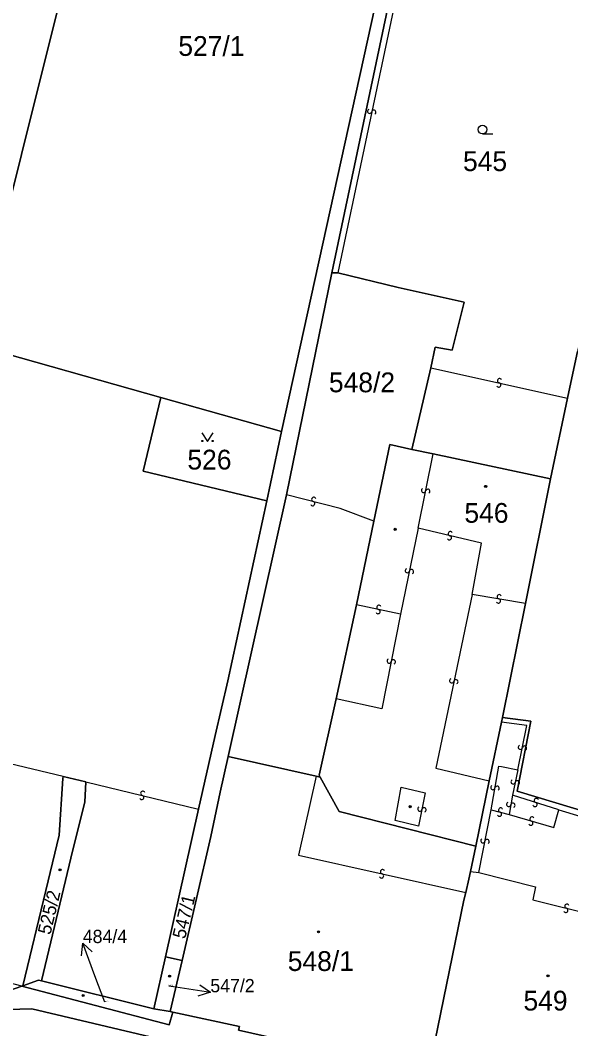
# Model space of a CAD drawing. Extents: x -600309 to -598967, y -1161267 to -1160292.
# Drawn here: x -599899.7 to -599852.3, y -1161164 to -1161077.3 of the extents above; entities that cross this region are included whole.
import ezdxf

# ---------------------------------------------------------------- set-up
doc = ezdxf.new("R2010")
doc.units = 0
for name, color, linetype in [('Level 1', 7, 'Continuous'), ('Level 13', 7, 'Continuous'), ('Level 3', 7, 'Continuous'), ('Level 4', 7, 'Continuous'), ('Level 5', 7, 'Continuous'), ('Level 57', 7, 'Continuous'), ('Level 60', 7, 'Continuous'), ('Vrstva 60', 7, 'Continuous')]:
    doc.layers.add(name, color=color, linetype=linetype)

msp = doc.modelspace()

# ---------------------------------------------------------------- linework, layer by layer
at = {"layer": 'Level 1'}
for points in [[(-599867.28, -1161067.4), (-599877.21, -1161112.63)], [(-599872.88, -1161098.99), (-599867, -1161071.15)], [(-599895.94, -1161074.2), (-599903.23, -1161103.39)], [(-599876.8, -1161118.06), (-599872.88, -1161098.99)], [(-599872.38, -1161099), (-599872.88, -1161098.99)], [(-599864.38, -1161107.14), (-599864, -1161105.37), (-599862.53, -1161105.64), (-599861.52, -1161101.52), (-599867.19, -1161100.24), (-599872.38, -1161099)], [(-599903.65, -1161105.17), (-599887.6, -1161109.7)], [(-599866, -1161114.16), (-599864.38, -1161107.14)], [(-599852.17, -1161107.62), (-599852.63, -1161109.75)], [(-600061.36, -1161110.25), (-600061.66, -1161110.46), (-600061.42, -1161112.61), (-600060.19, -1161113.93), (-600035.23, -1161124.14), (-600027.25, -1161127.68), (-600022.21, -1161129.09), (-599992.6, -1161138.37), (-599975.05, -1161143.25), (-599941.16, -1161151.69), (-599908.68, -1161159.77), (-599906.46, -1161160.46), (-599904.58, -1161161.31), (-599900.76, -1161162.29), (-599898.7, -1161162.24), (-599865.5, -1161170.1), (-599818.82, -1161185.87), (-599739.03, -1161205.3), (-599702.32, -1161201.68)], [(-599887.6, -1161109.7), (-599889.12, -1161116.02), (-599878.49, -1161118.57)], [(-599887.6, -1161109.7), (-599877.21, -1161112.63)], [(-599852.63, -1161109.75), (-599854.09, -1161116.7)], [(-599699.51, -1161214.79), (-599702.32, -1161201.68), (-599739.03, -1161205.3), (-599818.82, -1161185.87), (-599865.5, -1161170.1), (-599898.7, -1161162.24), (-599900.76, -1161162.29), (-599904.58, -1161161.31), (-599906.46, -1161160.46), (-599908.68, -1161159.77), (-599941.16, -1161151.69), (-599975.05, -1161143.25), (-599992.6, -1161138.37), (-600022.21, -1161129.09), (-600027.25, -1161127.68), (-600035.23, -1161124.14), (-600060.19, -1161113.93), (-600061.42, -1161112.61), (-600061.66, -1161110.46)], [(-599877.21, -1161112.63), (-599878.49, -1161118.57)], [(-599866, -1161114.16), (-599867.9, -1161113.75), (-599869.27, -1161120.33)], [(-599864.18, -1161114.54), (-599866, -1161114.16)], [(-599854.09, -1161116.7), (-599864.18, -1161114.54)], [(-599854.09, -1161116.7), (-599856.23, -1161127.4)], [(-599876.8, -1161118.06), (-599881.8, -1161140.55)], [(-599878.49, -1161118.57), (-599881.84, -1161134.05), (-599882.93, -1161138.76), (-599884.35, -1161145.07)], [(-599870.77, -1161127.53), (-599869.27, -1161120.33)], [(-599872.53, -1161135.61), (-599870.77, -1161127.53)], [(-599856.23, -1161127.4), (-599858.22, -1161137.19)], [(-599872.53, -1161135.61), (-599873.97, -1161142.17), (-599873.89, -1161142.32)], [(-599858.22, -1161137.19), (-599858.3, -1161137.61)], [(-599858.22, -1161137.19), (-599855.78, -1161137.53), (-599856.94, -1161143.54), (-599842.72, -1161147.83)], [(-599859.35, -1161142.64), (-599858.3, -1161137.61)], [(-599885.77, -1161158.1), (-599883.3, -1161147.42), (-599882.48, -1161143.63), (-599881.8, -1161140.55)], [(-599881.8, -1161140.55), (-599874.24, -1161142.24)], [(-599899.47, -1161160.26), (-599897.48, -1161152.07), (-599896.33, -1161147.31), (-599896.03, -1161142.45), (-599895.98, -1161142.27)], [(-599895.98, -1161142.27), (-599894.03, -1161142.74)], [(-599874.24, -1161142.24), (-599873.89, -1161142.32)], [(-599860.52, -1161148.26), (-599872.27, -1161145.29), (-599873.89, -1161142.32)], [(-599894.03, -1161142.74), (-599894.12, -1161144.48), (-599895.15, -1161148.58), (-599897.85, -1161159.84)], [(-599859.35, -1161142.64), (-599860.52, -1161148.26)], [(-599884.35, -1161145.07), (-599887.19, -1161157.77)], [(-599860.52, -1161148.26), (-599860.97, -1161150.45)], [(-599860.97, -1161150.45), (-599861.11, -1161151.11), (-599861.38, -1161152.25)], [(-599864.52, -1161167.46), (-599861.54, -1161152.91), (-599861.38, -1161152.25)], [(-599887.19, -1161157.77), (-599888.19, -1161162.23)], [(-599885.77, -1161158.1), (-599887.19, -1161157.77)], [(-599886.78, -1161162.47), (-599885.77, -1161158.1)], [(-599904.8, -1161158.92), (-599903.77, -1161159.99), (-599900.68, -1161160.69), (-599899.56, -1161160.29)], [(-599899.56, -1161160.29), (-599899.47, -1161160.26)], [(-599886.56, -1161162.52), (-599886.87, -1161163.62), (-599899.56, -1161160.29)], [(-599899.47, -1161160.26), (-599898.12, -1161159.77), (-599897.85, -1161159.84)], [(-599897.85, -1161159.84), (-599888.19, -1161162.23)], [(-599888.19, -1161162.23), (-599886.78, -1161162.47)], [(-599886.56, -1161162.52), (-599886.78, -1161162.47)], [(-599886.56, -1161162.52), (-599880.83, -1161163.77), (-599880.91, -1161164.07), (-599869.18, -1161166.71), (-599869.1, -1161166.47), (-599864.52, -1161167.46)]]:
    msp.add_lwpolyline(points, dxfattribs=at)
at = {"layer": 'Level 13'}
for centre, start, end in [((-599869.64, -1161085.101), 115.26546, 347.85546), ((-599869.28, -1161085.18), 295.47991, 167.57791), ((-599858.541, -1161108.62), 204.63463, 77.22463), ((-599858.458, -1161108.26), 24.84909, 256.94709), ((-599865.001, -1161117.692), 116.04556, 348.14356), ((-599864.64, -1161117.767), 295.8311, 168.4211), ((-599874.537, -1161118.818), 203.16154, 75.25954), ((-599874.444, -1161118.462), 22.94709, 255.53709), ((-599862.784, -1161121.759), 204.00877, 76.10677), ((-599862.697, -1161121.401), 23.79431, 256.38431), ((-599866.4, -1161124.582), 115.52026, 348.11026), ((-599866.04, -1161124.659), 295.73472, 167.83272), ((-599858.498, -1161126.829), 27.53444, 260.12444), ((-599868.842, -1161127.74), 25.52891, 258.11891), ((-599858.563, -1161127.192), 207.7489, 79.8469), ((-599868.919, -1161128.1), 205.74336, 77.84136), ((-599867.96, -1161132.354), 115.99696, 348.58696), ((-599867.599, -1161132.427), 296.21141, 168.30941), ((-599862.58, -1161134.051), 115.32568, 347.91568), ((-599862.22, -1161134.129), 295.54014, 167.63813), ((-599856.68, -1161139.762), 115.88847, 347.98647), ((-599856.32, -1161139.837), 295.67402, 168.26402), ((-599859.041, -1161143.226), 117.24277, 349.34077), ((-599858.679, -1161143.293), 297.02832, 169.61832), ((-599857.3, -1161142.742), 115.49498, 348.08498), ((-599856.94, -1161142.819), 295.70944, 167.80744), ((-599889.234, -1161144.079), 203.62449, 76.21449), ((-599889.145, -1161143.721), 23.83895, 255.93695), ((-599855.303, -1161144.335), 19.41884, 252.00884), ((-599865.32, -1161145.073), 115.96317, 348.55317), ((-599864.959, -1161145.147), 296.17762, 168.27562), ((-599858.37, -1161145.163), 22.11761, 254.21561), ((-599857.681, -1161144.676), 116.70344, 349.29344), ((-599857.319, -1161144.745), 296.9179, 169.01589), ((-599855.418, -1161144.685), 199.6333, 71.7313), ((-599858.469, -1161145.517), 201.90316, 74.49316), ((-599855.677, -1161145.933), 21.11253, 253.21053), ((-599855.782, -1161146.286), 200.89807, 73.48807), ((-599859.901, -1161147.793), 116.26699, 348.36499), ((-599859.54, -1161147.866), 296.05253, 168.64253), ((-599868.611, -1161150.819), 204.57464, 77.16464), ((-599868.528, -1161150.46), 24.78909, 256.88709), ((-599852.765, -1161153.778), 203.09859, 75.68859), ((-599852.674, -1161153.422), 23.31305, 255.41104)]:
    msp.add_arc(centre, 0.184, start, end, dxfattribs=at)
at = {"layer": 'Level 3'}
for points in [[(-599866.54, -1161071.27), (-599872.38, -1161099)], [(-599864.38, -1161107.14), (-599852.63, -1161109.75)], [(-599865.46, -1161120.93), (-599864.18, -1161114.54)], [(-599869.27, -1161120.33), (-599872.18, -1161119.23), (-599876.8, -1161118.06)], [(-599865.46, -1161120.93), (-599866.98, -1161128.31)], [(-599860.83, -1161126.62), (-599860.03, -1161122.22), (-599865.46, -1161120.93)], [(-599895.98, -1161142.27), (-599904.52, -1161140.25), (-599900.84, -1161124.95), (-599908.11, -1161123.2)], [(-599860.83, -1161126.62), (-599863.96, -1161141.56), (-599859.35, -1161142.64)], [(-599856.23, -1161127.4), (-599860.83, -1161126.62)], [(-599866.98, -1161128.31), (-599870.77, -1161127.53)], [(-599866.98, -1161128.31), (-599868.59, -1161136.47), (-599872.53, -1161135.61)], [(-599856.89, -1161141.69), (-599856.12, -1161137.9), (-599858.3, -1161137.61)], [(-599859.19, -1161145.13), (-599858.52, -1161141.38), (-599858.31, -1161141.41), (-599856.89, -1161141.69)], [(-599874.24, -1161142.24), (-599875.76, -1161149.04), (-599861.38, -1161152.25)], [(-599856.89, -1161141.69), (-599857.34, -1161143.87)], [(-599894.03, -1161142.74), (-599884.35, -1161145.07)], [(-599866.92, -1161143.2), (-599864.86, -1161143.67), (-599865.43, -1161146.55), (-599867.45, -1161146.05), (-599866.92, -1161143.2)], [(-599857.34, -1161143.87), (-599857.65, -1161145.55)], [(-599853.37, -1161145.14), (-599857.34, -1161143.87)], [(-599860.25, -1161150.53), (-599859.19, -1161145.13)], [(-599859.19, -1161145.13), (-599857.65, -1161145.55)], [(-599857.65, -1161145.55), (-599853.81, -1161146.67), (-599853.37, -1161145.14)], [(-599853.37, -1161145.14), (-599843.49, -1161148.12), (-599844.65, -1161154.44)], [(-599860.97, -1161150.45), (-599860.25, -1161150.53)], [(-599860.25, -1161150.53), (-599855.38, -1161151.75), (-599855.6, -1161152.88), (-599849.85, -1161154.32), (-599849.56, -1161153.24), (-599844.65, -1161154.44)], [(-599899.56, -1161160.29), (-599904.8, -1161158.92)]]:
    msp.add_lwpolyline(points, dxfattribs=at)
at = {"layer": 'Level 5'}
msp.add_line((-599859.93, -1161087.05), (-599859.055, -1161087.05), dxfattribs=at)
msp.add_lwpolyline([(-599884.081, -1161112.74), (-599883.58, -1161113.49), (-599883.08, -1161112.74)], dxfattribs=at)
for centre, radius in [((-599859.93, -1161086.675), 0.375), ((-599884.03, -1161113.44), 0.05), ((-599883.131, -1161113.44), 0.05), ((-599859.66, -1161117.34), 0.09), ((-599859.66, -1161117.34), 0.0521), ((-599867.44, -1161121.03), 0.09), ((-599867.44, -1161121.03), 0.0521), ((-599866.16, -1161144.87), 0.09), ((-599866.16, -1161144.87), 0.0521), ((-599896.26, -1161150.3), 0.09), ((-599896.26, -1161150.3), 0.0521), ((-599874.04, -1161155.63), 0.09), ((-599874.04, -1161155.63), 0.0521), ((-599886.84, -1161159.43), 0.09), ((-599886.84, -1161159.43), 0.0521), ((-599854.3, -1161159.41), 0.09), ((-599854.3, -1161159.41), 0.0521), ((-599894.28, -1161161.1), 0.09), ((-599894.28, -1161161.1), 0.0521)]:
    msp.add_circle(centre, radius, dxfattribs=at)
at = {"layer": 'Level 57'}
for p, q in [((-599893.255, -1161159.4), (-599894.305, -1161156.59)), ((-599892.41, -1161161.66), (-599893.255, -1161159.4)), ((-599886.92, -1161160.27), (-599886.302, -1161160.365)), ((-599886.302, -1161160.365), (-599883.337, -1161160.82))]:
    msp.add_line(p, q, dxfattribs=at)
for points in [[(-599894.424, -1161157.702), (-599894.305, -1161156.59), (-599893.487, -1161157.352)], [(-599884.249, -1161160.174), (-599883.337, -1161160.82), (-599884.401, -1161161.163)]]:
    msp.add_lwpolyline(points, dxfattribs=at)
at = {"layer": 'Level 60'}
for points in [[(-599885.77, -1161158.1), (-599887.19, -1161157.77), (-599884.35, -1161145.07), (-599882.93, -1161138.76), (-599881.84, -1161134.05), (-599878.49, -1161118.57), (-599877.21, -1161112.63), (-599867.28, -1161067.4), (-599862.56, -1161045.91), (-599861.52, -1161044.73), (-599860.84, -1161044.91), (-599867, -1161071.15), (-599872.88, -1161098.99), (-599876.8, -1161118.06), (-599881.8, -1161140.55), (-599882.48, -1161143.63), (-599883.3, -1161147.42)], [(-599903.65, -1161105.17), (-599903.23, -1161103.39), (-599895.94, -1161074.2), (-599892.84, -1161061.79), (-599867.28, -1161067.4), (-599877.21, -1161112.63), (-599887.6, -1161109.7)], [(-599849.26, -1161075.35), (-599845.34, -1161075.68), (-599851.75, -1161105.75), (-599852.17, -1161107.62), (-599852.63, -1161109.75), (-599854.09, -1161116.7), (-599864.18, -1161114.54), (-599866, -1161114.16), (-599864.38, -1161107.14), (-599864, -1161105.37), (-599862.53, -1161105.64), (-599861.52, -1161101.52), (-599867.19, -1161100.24), (-599872.38, -1161099), (-599872.88, -1161098.99), (-599867, -1161071.15), (-599866.54, -1161071.27)], [(-599903.23, -1161103.39), (-599911.83, -1161102.11), (-599913.49, -1161101.99), (-599914.07, -1161102.03), (-599914.53, -1161101.98), (-599906.31, -1161071.52), (-599895.94, -1161074.2)], [(-599864.38, -1161107.14), (-599866, -1161114.16), (-599867.9, -1161113.75), (-599869.27, -1161120.33), (-599870.77, -1161127.53), (-599872.53, -1161135.61), (-599873.97, -1161142.17), (-599873.89, -1161142.32), (-599874.24, -1161142.24), (-599881.8, -1161140.55), (-599876.8, -1161118.06), (-599872.88, -1161098.99), (-599872.38, -1161099), (-599867.19, -1161100.24), (-599861.52, -1161101.52), (-599862.53, -1161105.64), (-599864, -1161105.37)], [(-599852.17, -1161107.62), (-599851.75, -1161105.75), (-599849.81, -1161106.09), (-599850.05, -1161107.97), (-599835.82, -1161111.08), (-599841.89, -1161143.68), (-599842.72, -1161147.83), (-599856.94, -1161143.54), (-599855.78, -1161137.53), (-599858.22, -1161137.19), (-599856.23, -1161127.4), (-599854.09, -1161116.7), (-599852.63, -1161109.75)], [(-599887.6, -1161109.7), (-599877.21, -1161112.63), (-599878.49, -1161118.57), (-599889.12, -1161116.02)], [(-599864.18, -1161114.54), (-599854.09, -1161116.7), (-599856.23, -1161127.4), (-599858.22, -1161137.19), (-599858.3, -1161137.61), (-599859.35, -1161142.64), (-599860.52, -1161148.26), (-599872.27, -1161145.29), (-599873.89, -1161142.32), (-599873.97, -1161142.17), (-599872.53, -1161135.61), (-599870.77, -1161127.53), (-599869.27, -1161120.33), (-599867.9, -1161113.75), (-599866, -1161114.16)], [(-599860.52, -1161148.26), (-599859.35, -1161142.64), (-599858.3, -1161137.61), (-599858.22, -1161137.19), (-599855.78, -1161137.53), (-599856.94, -1161143.54), (-599842.72, -1161147.83), (-599843.42, -1161150.97), (-599844.08, -1161154.58), (-599844.73, -1161157.96), (-599845.5, -1161161.57), (-599846.23, -1161165.18), (-599847.55, -1161171.72), (-599864.52, -1161167.46), (-599861.54, -1161152.91), (-599861.38, -1161152.25), (-599861.11, -1161151.11), (-599860.97, -1161150.45)], [(-599872.27, -1161145.29), (-599860.52, -1161148.26), (-599860.97, -1161150.45), (-599861.11, -1161151.11), (-599861.38, -1161152.25), (-599861.54, -1161152.91), (-599864.52, -1161167.46), (-599869.1, -1161166.47), (-599869.18, -1161166.71), (-599880.91, -1161164.07), (-599880.83, -1161163.77), (-599886.56, -1161162.52), (-599886.78, -1161162.47), (-599885.77, -1161158.1), (-599883.3, -1161147.42), (-599882.48, -1161143.63), (-599881.8, -1161140.55), (-599874.24, -1161142.24), (-599873.89, -1161142.32)], [(-599894.03, -1161142.74), (-599894.12, -1161144.48), (-599895.15, -1161148.58), (-599897.85, -1161159.84), (-599898.12, -1161159.77), (-599899.47, -1161160.26), (-599897.48, -1161152.07), (-599896.33, -1161147.31), (-599896.03, -1161142.45), (-599895.98, -1161142.27)], [(-599886.78, -1161162.47), (-599888.19, -1161162.23), (-599887.19, -1161157.77), (-599885.77, -1161158.1)], [(-599888.19, -1161162.23), (-599886.78, -1161162.47), (-599886.56, -1161162.52), (-599886.87, -1161163.62), (-599899.56, -1161160.29), (-599899.47, -1161160.26), (-599898.12, -1161159.77), (-599897.85, -1161159.84)]]:
    msp.add_lwpolyline(points, close=True, dxfattribs=at)
for points in [[(-599903.65, -1161105.17), (-599887.6, -1161109.7), (-599889.12, -1161116.02), (-599878.49, -1161118.57), (-599881.84, -1161134.05), (-599882.93, -1161138.76), (-599884.35, -1161145.07), (-599887.19, -1161157.77), (-599888.19, -1161162.23), (-599897.85, -1161159.84), (-599895.15, -1161148.58), (-599894.12, -1161144.48), (-599894.03, -1161142.74), (-599895.98, -1161142.27), (-599896.03, -1161142.45), (-599896.33, -1161147.31), (-599897.48, -1161152.07), (-599899.47, -1161160.26), (-599899.56, -1161160.29), (-599900.68, -1161160.69)], [(-599739.03, -1161205.3), (-599818.82, -1161185.87), (-599865.5, -1161170.1), (-599898.7, -1161162.24), (-599900.76, -1161162.29), (-599904.58, -1161161.31), (-599906.46, -1161160.46), (-599908.68, -1161159.77), (-599941.16, -1161151.69), (-599975.05, -1161143.25), (-599992.6, -1161138.37)], [(-599983.06, -1161138.73), (-599975.6, -1161140.9), (-599974.46, -1161141.2), (-599964.45, -1161143.41), (-599953.72, -1161145.96), (-599944.17, -1161148.1), (-599935.38, -1161150.31), (-599927.51, -1161152.42), (-599916.19, -1161155.41), (-599916.48, -1161155.86), (-599904.8, -1161158.92), (-599903.77, -1161159.99), (-599900.68, -1161160.69), (-599899.56, -1161160.29), (-599886.87, -1161163.62), (-599886.56, -1161162.52), (-599880.83, -1161163.77), (-599880.91, -1161164.07)]]:
    msp.add_lwpolyline(points, dxfattribs=at)
at = {"layer": 'Vrstva 60'}
msp.add_lwpolyline([(-599739.03, -1161205.3), (-599818.82, -1161185.87), (-599865.5, -1161170.1), (-599898.7, -1161162.24), (-599900.76, -1161162.29), (-599904.58, -1161161.31), (-599906.46, -1161160.46), (-599908.68, -1161159.77), (-599941.16, -1161151.69), (-599975.05, -1161143.25), (-599992.6, -1161138.37)], dxfattribs=at)

# ---------------------------------------------------------------- texts
at = {"layer": 'Level 4'}
for s, height, p in [('527/1', 1.7, (-599886.09, -1161080.34)), ('545', 1.7, (-599861.61, -1161090.24)), ('548/2', 1.7, (-599873.14, -1161109.25)), ('526', 1.7, (-599885.31, -1161115.89)), ('546', 1.7, (-599861.49, -1161120.47)), ('548/1', 1.7, (-599876.68, -1161158.99)), ('547/2', 0.1, (-599886.92, -1161160.27)), ('549', 1.7, (-599856.41, -1161162.39)), ('484/4', 0.1, (-599892.41, -1161161.66))]:
    msp.add_text(s, height=height, dxfattribs=at).set_placement(p)
for s, rotation, p in [('525/2', 76.65732, (-599897.089, -1161155.933)), ('547/1', 76.31136, (-599885.511, -1161156.294))]:
    msp.add_text(s, height=1.14, rotation=rotation, dxfattribs=at).set_placement(p)
at = {"layer": 'Level 57'}
for s, p in [('484/4', (-599894.305, -1161156.59)), ('547/2', (-599883.337, -1161160.82))]:
    msp.add_text(s, height=1.14, dxfattribs=at).set_placement(p)

doc.saveas('drawing.dxf')
